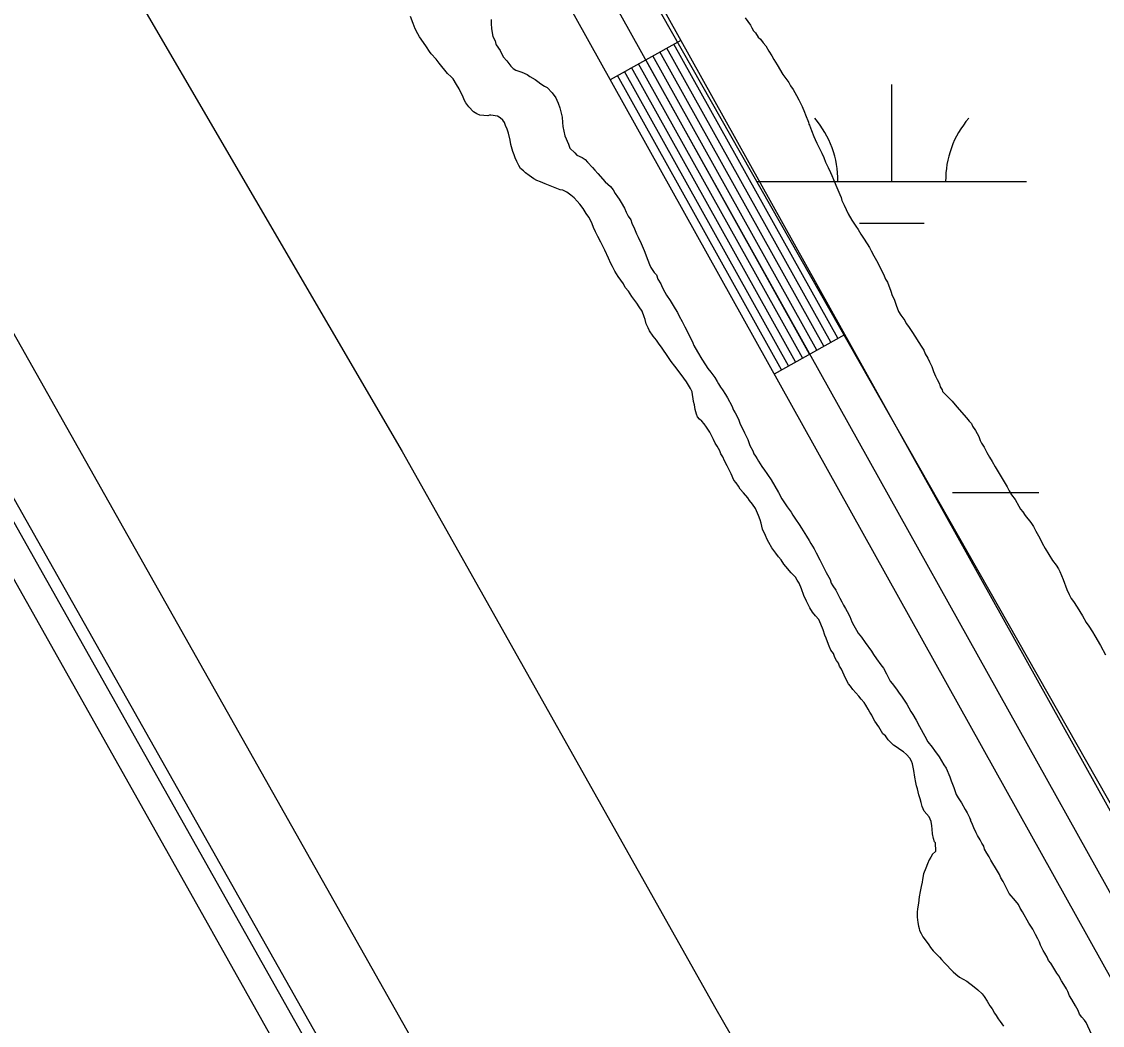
# Model space of a CAD drawing. Extents: x 3177185 to 3215018, y 812988 to 838321.
# Drawn here: x 3187125.6 to 3187526.6, y 834488.3 to 834860.9 of the extents above; entities that cross this region are included whole.
import ezdxf

# ---------------------------------------------------------------- set-up
doc = ezdxf.new("R2010")
doc.units = 0
for name, color, linetype in [('V-LEVE-TOET', 7, 'Continuous'), ('V-RAIL-TRAK', 7, 'Continuous'), ('V-ROAD-CNTR', 7, 'Continuous'), ('V-SURV-LINE', 7, 'Continuous'), ('V-TOPO-SHOR', 7, 'Continuous'), ('V-WETL-SWMP', 7, 'Continuous')]:
    doc.layers.add(name, color=color, linetype=linetype)

msp = doc.modelspace()

# ---------------------------------------------------------------- linework, layer by layer
at = {"layer": 'V-LEVE-TOET'}
for points in [[(3186207.54, 836574.89), (3186340.46, 836337.21), (3186539.49, 835975.81), (3186717.17, 835666.94), (3186898.65, 835340.5), (3187102.54, 834982.76), (3187266.76, 834701.36), (3187383.23, 834494.39)], [(3187383.23, 834494.39), (3187577.88, 834155.85), (3187883.42, 833643.85)]]:
    msp.add_lwpolyline(points, dxfattribs=at)
at = {"layer": 'V-RAIL-TRAK'}
for points in [[(3186040.17, 836575.28), (3186132.96, 836410.73), (3186321.32, 836076.29), (3186480.25, 835793.41), (3186665.13, 835465.53), (3186865.62, 835109.22), (3187040.2, 834800.55), (3187196.12, 834523.53), (3187196.25, 834523.29)], [(3187196.12, 834523.53), (3187196.25, 834523.29), (3187271.85, 834388.64), (3187402.7, 834157.47), (3187585.04, 833834.62), (3187750.78, 833540.2), (3187893.1, 833287.67), (3188030.93, 833043.52), (3188202.65, 832738.42), (3188367.55, 832446.95), (3188515.52, 832184.73), (3188604.36, 832027.33), (3188747.84, 831773.16), (3188900.96, 831502.07), (3189063.71, 831212.57), (3189216.32, 830942.96), (3189328.91, 830743), (3189498.14, 830440.69), (3189598.28, 830264.4), (3189789.76, 829923.97), (3189818.65, 829873.53), (3190149.29, 829287.64), (3190388.42, 828864.74)]]:
    msp.add_lwpolyline(points, dxfattribs=at)
at = {"layer": 'V-ROAD-CNTR'}
for p, q in [((3187344.07, 834839.4), (3187370.28, 834853.99)), ((3187404.89, 834730.19), (3187431.1, 834744.79))]:
    msp.add_line(p, q, dxfattribs=at)
for points in [[(3186813.02, 835225.18), (3189830.71, 829864.12), (3191892.33, 826207.06)], [(3187154.46, 835210.68), (3188198.58, 833335.9), (3188523.21, 832760.12), (3189009.27, 831902.07), (3189884.71, 830351.6)], [(3188185.49, 833328.56), (3187141.35, 835203.39)], [(3188211.66, 833343.23), (3187206.26, 835148.51)], [(3187428.48, 834743.33), (3187367.66, 834852.53)], [(3187420.61, 834738.95), (3187359.79, 834848.15)], [(3187423.24, 834740.41), (3187362.42, 834849.61)], [(3187425.86, 834741.87), (3187365.04, 834851.07)], [(3187412.75, 834734.57), (3187351.93, 834843.78)], [(3187415.37, 834736.03), (3187354.55, 834845.23)], [(3187417.99, 834737.49), (3187357.17, 834846.69)], [(3187407.51, 834731.65), (3187346.69, 834840.86)], [(3187410.13, 834733.11), (3187349.31, 834842.32)]]:
    msp.add_lwpolyline(points, dxfattribs=at)
at = {"layer": 'V-SURV-LINE'}
for points in [[(3186683.59, 835523.39), (3187350.41, 834341.44)], [(3187324.28, 834326.71), (3186657.46, 835508.65)]]:
    msp.add_lwpolyline(points, dxfattribs=at)
at = {"layer": 'V-TOPO-SHOR'}
for points in [[(3187286.95, 834837.58), (3187285.73, 834839.61), (3187284.97, 834840.4), (3187283.59, 834841.65), (3187280.53, 834845.41), (3187279.47, 834846.98), (3187277.63, 834848.86), (3187277.02, 834849.8), (3187275.8, 834851.52), (3187274.74, 834853.09), (3187273.21, 834855.28), (3187272.61, 834856.37), (3187271.7, 834858.24), (3187270.95, 834860.11), (3187269.9, 834862.76)], [(3187299.81, 834861.61), (3187299.8, 834860.21), (3187299.93, 834858.19), (3187300.51, 834855.4), (3187301.26, 834853.68), (3187301.56, 834852.44), (3187301.71, 834852.28), (3187303.23, 834850.09), (3187304.29, 834847.75), (3187305.67, 834846.33), (3187307.19, 834844.3), (3187307.96, 834843.51), (3187309.04, 834842.88), (3187311.2, 834842.08), (3187313.2, 834841.28), (3187314.12, 834840.49), (3187316.13, 834839.38), (3187317.2, 834838.59), (3187318.28, 834837.8), (3187319.66, 834836.85), (3187320.58, 834836.38), (3187322.42, 834834.49), (3187323.79, 834832.61), (3187324.25, 834831.68), (3187324.7, 834830.58), (3187325.3, 834828.87), (3187326.18, 834825.45), (3187326.31, 834823.43), (3187326.45, 834821.88), (3187326.74, 834820.17), (3187327.18, 834818.46), (3187328.54, 834815.34), (3187328.98, 834813.94), (3187330.82, 834812.2), (3187331.59, 834811.26), (3187333.59, 834810.46), (3187334.67, 834809.68), (3187335.59, 834808.73), (3187337.42, 834806.69), (3187338.34, 834805.75), (3187339.41, 834804.5), (3187342.16, 834801.36), (3187344.16, 834799.63), (3187345.07, 834798.38), (3187345.83, 834797.13), (3187346.74, 834795.87), (3187347.35, 834794.94), (3187348.11, 834793.68), (3187349.33, 834791.65)], [(3187394.02, 834862.33), (3187396.03, 834859.58), (3187396.53, 834858.54), (3187397.2, 834857.51), (3187397.87, 834856.65), (3187398.87, 834855.1), (3187399.71, 834854.41), (3187400.72, 834853.04), (3187401.73, 834851.83), (3187402.9, 834849.94), (3187403.9, 834848.22), (3187404.73, 834846.84), (3187405.9, 834844.78), (3187408.07, 834841.18), (3187409.58, 834839.28), (3187410.25, 834838.25), (3187410.92, 834837.05), (3187411.92, 834835.67), (3187413.09, 834833.44), (3187413.92, 834831.89), (3187414.42, 834830.87), (3187415.25, 834829.32), (3187416.08, 834827.26), (3187416.41, 834826.23), (3187417.56, 834823.49), (3187417.73, 834822.81), (3187417.89, 834822.47), (3187418.72, 834820.41), (3187419.54, 834818.18), (3187420.04, 834817.15), (3187420.71, 834815.78), (3187422.04, 834813.04), (3187422.54, 834812.01), (3187423.2, 834810.46), (3187423.86, 834808.75), (3187424.85, 834806.69), (3187425.68, 834804.81), (3187426.18, 834803.78), (3187426.84, 834802.23), (3187427.67, 834800.17)], [(3187382.35, 834705.78), (3187381.75, 834707.03), (3187380.99, 834708.43), (3187379.77, 834710.31), (3187378.86, 834711.56), (3187377.94, 834712.51), (3187377.18, 834713.29), (3187376.41, 834714.23), (3187375.96, 834715.17), (3187375.52, 834716.88), (3187375.23, 834718.59), (3187374.93, 834719.83), (3187374.79, 834720.92), (3187374.5, 834722.32), (3187374.36, 834723.41), (3187373.75, 834724.65), (3187372.99, 834725.91), (3187372.24, 834727.16), (3187371.32, 834728.56), (3187369.19, 834731.38), (3187367.97, 834732.95), (3187366.59, 834734.67), (3187364.61, 834737.65), (3187364.01, 834738.58), (3187363.25, 834739.68), (3187361.87, 834741.56), (3187361.11, 834742.65), (3187359.89, 834744.06), (3187358.52, 834746.1), (3187358.07, 834747.19), (3187357.31, 834748.75), (3187357.02, 834750.3), (3187356.57, 834751.24), (3187355.82, 834753.42), (3187354.75, 834754.98), (3187353.84, 834756.39), (3187353.08, 834757.33), (3187352.01, 834758.9), (3187350.79, 834760.77), (3187349.57, 834762.18), (3187348.97, 834763.59), (3187346.99, 834766.25), (3187346.38, 834767.19), (3187345.77, 834768.28), (3187344.86, 834770), (3187344.26, 834771.09), (3187343.35, 834773.12), (3187342, 834776.08), (3187341.54, 834777.02), (3187340.48, 834779.05), (3187339.42, 834781.08), (3187338.51, 834782.8), (3187337.76, 834784.51), (3187337.31, 834785.76), (3187336.71, 834787.16), (3187336.1, 834788.26), (3187335.03, 834789.66), (3187333.97, 834791.54), (3187332.75, 834793.1), (3187331.68, 834794.2), (3187330.61, 834795.46), (3187329.38, 834796.41), (3187327.85, 834797.51), (3187326.46, 834798.3), (3187325.38, 834798.47), (3187323.52, 834799.12), (3187319.82, 834800.71), (3187318.12, 834801.36), (3187316.73, 834801.84), (3187315.66, 834802.47), (3187313.97, 834803.74), (3187312.58, 834804.68), (3187311.82, 834805.47), (3187310.75, 834806.41), (3187310.14, 834807.51), (3187309.38, 834808.91), (3187308.78, 834810.31), (3187308.33, 834811.41), (3187307.88, 834812.65), (3187307.14, 834815.3), (3187306.84, 834816.85), (3187306.26, 834819.5), (3187305.81, 834820.9), (3187305.21, 834822.3), (3187304.76, 834823.39), (3187304.15, 834824.33), (3187303.23, 834825.12), (3187302.15, 834825.75), (3187299.67, 834826.09), (3187299.21, 834826.1), (3187298.59, 834825.95), (3187295.64, 834826.15), (3187294.56, 834826.62), (3187293.33, 834827.42), (3187291.49, 834829.3), (3187290.43, 834830.71), (3187289.82, 834831.8), (3187289.37, 834833.2), (3187288.62, 834834.61), (3187288.01, 834835.86), (3187286.95, 834837.58)], [(3187427.67, 834800.17), (3187429.16, 834796.75), (3187429.66, 834795.55), (3187429.98, 834794.52), (3187430.81, 834792.8), (3187432.31, 834789.55), (3187433.64, 834787.14), (3187435.15, 834784.9), (3187435.99, 834783.7), (3187436.98, 834781.98), (3187438.16, 834780.09), (3187440.16, 834777), (3187440.83, 834775.8), (3187441.83, 834773.91), (3187443.33, 834771.33), (3187445.66, 834766.53), (3187446.15, 834765.33), (3187446.82, 834764.12), (3187448.14, 834760.87), (3187448.63, 834759.16), (3187449.3, 834757.79), (3187450.12, 834755.56), (3187450.94, 834753.33), (3187451.78, 834751.96), (3187453.29, 834749.89), (3187453.79, 834748.86), (3187454.62, 834747.66), (3187456.13, 834745.42), (3187459.3, 834740.44), (3187460.31, 834738.89), (3187460.8, 834737.52), (3187461.81, 834735.97), (3187462.47, 834734.6), (3187463.3, 834732.88), (3187463.96, 834731), (3187464.62, 834729.29), (3187465.29, 834728.08), (3187466.12, 834726.37), (3187466.45, 834725.34), (3187467.11, 834724.14), (3187467.27, 834723.62), (3187468.12, 834722.76), (3187469.13, 834721.73), (3187470.81, 834720), (3187471.99, 834718.62), (3187473.5, 834716.89), (3187476.19, 834713.79), (3187477.2, 834712.58), (3187478.04, 834711.72), (3187478.37, 834710.7), (3187479.54, 834709.15), (3187480.7, 834706.92), (3187481.2, 834705.37), (3187481.69, 834704.34), (3187482.7, 834702.97), (3187483.7, 834700.91), (3187484.7, 834699.19), (3187485.7, 834697.64), (3187486.87, 834695.58), (3187487.53, 834694.38), (3187490.21, 834690.08), (3187491.21, 834688.2), (3187492.04, 834686.65), (3187492.88, 834685.28), (3187494.22, 834683.55), (3187495.55, 834680.98), (3187496.22, 834679.95), (3187497.06, 834678.91), (3187497.89, 834677.54), (3187500.08, 834674.95), (3187501.08, 834673.41), (3187501.91, 834671.69), (3187503.41, 834669.11), (3187504.24, 834667.23), (3187505.41, 834665.34), (3187508.08, 834660.87), (3187509.42, 834659.15), (3187510.26, 834657.77), (3187510.76, 834656.74), (3187512.08, 834653.83), (3187513.4, 834650.06), (3187514.23, 834648.17), (3187515.06, 834646.8), (3187515.9, 834645.59), (3187517.24, 834643.53), (3187519.24, 834640.27), (3187520.58, 834637.86), (3187521.58, 834636.49), (3187522.92, 834634.42), (3187523.75, 834632.88), (3187525.92, 834629.27), (3187527.75, 834625.84)], [(3187349.33, 834791.65), (3187349.93, 834790.09), (3187350.69, 834788.69), (3187351.6, 834787.28), (3187352.05, 834786.04), (3187352.95, 834784.01), (3187353.7, 834782.14), (3187354.31, 834780.89), (3187355.52, 834778.55), (3187356.57, 834775.9), (3187357.92, 834772.31), (3187358.52, 834770.76), (3187359.13, 834769.66), (3187360.35, 834767.79), (3187361.11, 834766.84), (3187361.71, 834765.29), (3187362.77, 834763.57), (3187363.22, 834762.32), (3187364.28, 834760.45), (3187364.89, 834759.35), (3187366.26, 834757.32), (3187367.32, 834755.44), (3187368.08, 834754.2), (3187369, 834752.94), (3187369.6, 834751.54), (3187370.66, 834749.51), (3187371.72, 834747.64), (3187373.53, 834744.05), (3187374.59, 834741.7), (3187375.04, 834740.61), (3187376.41, 834738.27), (3187377.93, 834735.61), (3187379.29, 834733.43), (3187380.21, 834732.17), (3187381.28, 834730.76), (3187382.8, 834728.73), (3187383.71, 834727.32), (3187384.17, 834726.39), (3187384.93, 834725.13), (3187385.69, 834724.19), (3187386.75, 834722.47), (3187387.51, 834721.22), (3187389.18, 834718.25), (3187389.78, 834716.7), (3187390.39, 834715.6), (3187391.6, 834713.26), (3187392.2, 834711.39), (3187392.8, 834710.3), (3187393.86, 834708.27), (3187395.07, 834705.77), (3187395.82, 834703.59), (3187396.88, 834701.56), (3187397.33, 834700.47), (3187397.94, 834699.53), (3187398.55, 834698.6), (3187399, 834697.66), (3187400.22, 834695.78), (3187400.83, 834694.84), (3187400.98, 834694.69), (3187403.72, 834690.77), (3187406.45, 834686.09), (3187407.66, 834683.75), (3187408.42, 834682.65), (3187409.64, 834680.77), (3187411.17, 834678.74), (3187411.77, 834677.65), (3187412.69, 834676.24), (3187414.06, 834674.2), (3187414.97, 834672.8), (3187416.79, 834669.83), (3187417.86, 834668.26), (3187418.46, 834667.17), (3187419.68, 834665.14), (3187420.44, 834663.73), (3187421.8, 834661.08), (3187424.06, 834656.4), (3187425.58, 834653.74), (3187426.03, 834652.49), (3187426.64, 834651.4), (3187427.7, 834649.84), (3187429.21, 834646.87), (3187429.97, 834645.47), (3187430.58, 834644.22), (3187431.34, 834642.97), (3187431.94, 834641.87), (3187432.85, 834640), (3187433.6, 834638.13), (3187434.36, 834636.73), (3187435.42, 834635.01), (3187436.03, 834633.91), (3187437.25, 834632.35), (3187438.62, 834630.47), (3187440.91, 834627.18), (3187441.67, 834625.93), (3187442.73, 834624.37), (3187444.41, 834622.17), (3187445.33, 834620.92), (3187446.54, 834618.74), (3187447.9, 834616.08), (3187448.66, 834615.14), (3187450.19, 834613.11)], [(3187464.5, 834556.21), (3187464.35, 834556.47), (3187463.91, 834557.72), (3187463.62, 834559.43), (3187463.48, 834561.14), (3187463.35, 834562.38), (3187463.05, 834563.93), (3187462.3, 834565.65), (3187460.47, 834567.84), (3187459.71, 834569.56), (3187459.42, 834570.96), (3187458.98, 834572.36), (3187458.53, 834573.92), (3187457.94, 834576.1), (3187457.64, 834577.19), (3187457.35, 834578.43), (3187457.06, 834580.45), (3187456.63, 834582.94), (3187456.19, 834585.42), (3187455.74, 834586.36), (3187455.14, 834587.45), (3187453.91, 834588.87), (3187452.84, 834589.81), (3187451.76, 834590.44), (3187450.07, 834591.7), (3187449.15, 834592.34), (3187448.07, 834593.28), (3187447.16, 834594.22), (3187446.09, 834595.79), (3187445.17, 834596.57), (3187443.65, 834599.08), (3187442.13, 834601.27), (3187441.52, 834602.36), (3187441.07, 834603.45), (3187440.31, 834604.55), (3187439.7, 834605.64), (3187438.79, 834607.2), (3187438.18, 834608.14), (3187437.11, 834609.4), (3187436.2, 834610.49), (3187434.06, 834613), (3187433.14, 834614.25), (3187432.38, 834615.04), (3187431.32, 834617.22), (3187429.81, 834620.5), (3187429.05, 834621.59), (3187428.75, 834622.68), (3187427.99, 834623.78), (3187427.38, 834624.87), (3187426.78, 834626.28), (3187425.87, 834627.53), (3187425.27, 834629.09), (3187424.67, 834630.65), (3187424.06, 834632.05), (3187423.61, 834633.14), (3187423.02, 834635.16), (3187422.12, 834637.19), (3187421.36, 834638.91), (3187420.14, 834640.32), (3187419.07, 834641.73), (3187418, 834643.29), (3187417.4, 834644.54), (3187416.79, 834645.79), (3187415.89, 834647.82), (3187414.99, 834650.31), (3187414.09, 834652.49), (3187413.33, 834653.59), (3187412.72, 834654.68), (3187411.19, 834656.25), (3187409.2, 834658.6), (3187408.44, 834659.54), (3187407.37, 834661.11), (3187406.46, 834662.21), (3187405.39, 834663.61), (3187404.02, 834665.49), (3187402.8, 834667.52), (3187402.2, 834668.62), (3187401.6, 834670.18), (3187400.54, 834672.51), (3187399.95, 834674.69), (3187399.65, 834675.94), (3187399.05, 834677.5), (3187397.85, 834680.15), (3187396.78, 834681.71), (3187395.71, 834683.12), (3187395.11, 834684.06), (3187393.42, 834685.94), (3187392.2, 834687.35), (3187391.59, 834688.45), (3187390.68, 834689.7), (3187389.91, 834690.64), (3187388.86, 834692.98), (3187387.95, 834694.7), (3187387.35, 834695.95), (3187386.44, 834697.82), (3187385.84, 834699.38), (3187385.08, 834700.47), (3187384.63, 834701.56), (3187383.72, 834703.28), (3187382.96, 834704.38), (3187382.35, 834705.78)], [(3187450.19, 834613.11), (3187450.95, 834612.01), (3187452.32, 834610.13), (3187453.99, 834607.47), (3187455.51, 834604.82), (3187456.27, 834603.72), (3187457.49, 834601.54), (3187458.7, 834599.2), (3187460.67, 834595.6), (3187461.88, 834593.57), (3187463.41, 834591.53), (3187464.32, 834590.28), (3187466, 834587.94), (3187467.82, 834584.97), (3187468.58, 834583.71), (3187469.94, 834580.6), (3187470.54, 834579.04), (3187471.44, 834576.55), (3187472.33, 834574.05), (3187473.09, 834572.8), (3187474.31, 834570.93), (3187475.67, 834568.43), (3187476.43, 834567.18), (3187477.34, 834565.46), (3187477.67, 834564.54)], [(3187502.58, 834520.43), (3187501.75, 834521.97), (3187501.25, 834523), (3187500.75, 834524.03), (3187499.25, 834526.27), (3187496.91, 834530.39), (3187496.08, 834531.76), (3187495.41, 834533.14), (3187494.41, 834534.51), (3187492.06, 834537.27), (3187490.89, 834539.5), (3187489.73, 834541.73), (3187488.89, 834543.11), (3187488.39, 834544.31), (3187487.73, 834545.51), (3187485.22, 834549.63), (3187484.56, 834550.84), (3187483.72, 834552.21), (3187482.89, 834553.76), (3187482.56, 834554.78), (3187481.89, 834555.98), (3187481.23, 834557.19), (3187480.22, 834558.73), (3187479.73, 834559.76), (3187478.9, 834561.65), (3187478.4, 834562.85), (3187477.73, 834564.22), (3187477.67, 834564.54)], [(3187464.5, 834556.21), (3187464.63, 834552.79), (3187463.6, 834551.79), (3187462.9, 834550.77), (3187462.38, 834549.75), (3187461.67, 834548.23), (3187461.14, 834546.7), (3187460.26, 834544.5), (3187459.9, 834542.45), (3187459.71, 834541.43), (3187459.35, 834539.9), (3187458.99, 834538.03), (3187458.62, 834535.99), (3187458.42, 834533.61), (3187458.05, 834531.57), (3187457.87, 834530.37), (3187457.84, 834528.5), (3187458.16, 834526.45), (3187458.31, 834525.08), (3187458.64, 834524.22), (3187458.8, 834523.54), (3187459.3, 834522.34), (3187459.97, 834521.14), (3187460.81, 834520.1), (3187462.15, 834518.21), (3187462.81, 834517.18), (3187463.82, 834515.97), (3187465, 834514.77), (3187466.18, 834513.56), (3187466.85, 834512.7), (3187468.03, 834511.49), (3187471.23, 834508.21), (3187472.24, 834507.34), (3187473.58, 834506.13), (3187476.3, 834504.73), (3187479, 834502.65), (3187480.35, 834501.44), (3187482.03, 834500.06), (3187482.7, 834499.02), (3187483.87, 834497.31), (3187484.88, 834495.59), (3187485.71, 834494.38), (3187486.55, 834492.84), (3187487.22, 834491.98), (3187487.88, 834490.78), (3187488.72, 834489.74), (3187489.89, 834488.02)], [(3187522.59, 834485.05), (3187520.6, 834489.33), (3187519.93, 834490.2), (3187518.92, 834491.4), (3187518.08, 834492.44), (3187517.59, 834493.81), (3187516.59, 834495.52), (3187515.26, 834497.93), (3187514.42, 834499.3), (3187513.76, 834500.85), (3187513.26, 834501.88), (3187512.26, 834503.42), (3187511.42, 834504.8), (3187510.42, 834506.69), (3187509.75, 834507.72), (3187507.41, 834511.33), (3187506.57, 834512.36), (3187506.08, 834513.56), (3187505.24, 834515.11), (3187504.58, 834516.14), (3187503.58, 834518.03), (3187503.25, 834519.22), (3187502.58, 834520.43)]]:
    msp.add_lwpolyline(points, dxfattribs=at)
at = {"layer": 'V-WETL-SWMP'}
for p, q in [((3188329.99, 833161.31), (3187195.53, 835158.68)), ((3187448.45, 834801.48), (3187448.45, 834837.48)), ((3187398.45, 834801.48), (3187498.45, 834801.48)), ((3187436.45, 834786.05), (3187460.45, 834786.05)), ((3187471.04, 834686.05), (3187503.04, 834686.05))]:
    msp.add_line(p, q, dxfattribs=at)
for centre, start, end in [((3187393.21, 834801.96), 359.2282, 40.7718), ((3187503.69, 834801.96), 139.2282, 180.7718)]:
    msp.add_arc(centre, 35.25, start, end, dxfattribs=at)

doc.saveas('drawing.dxf')
